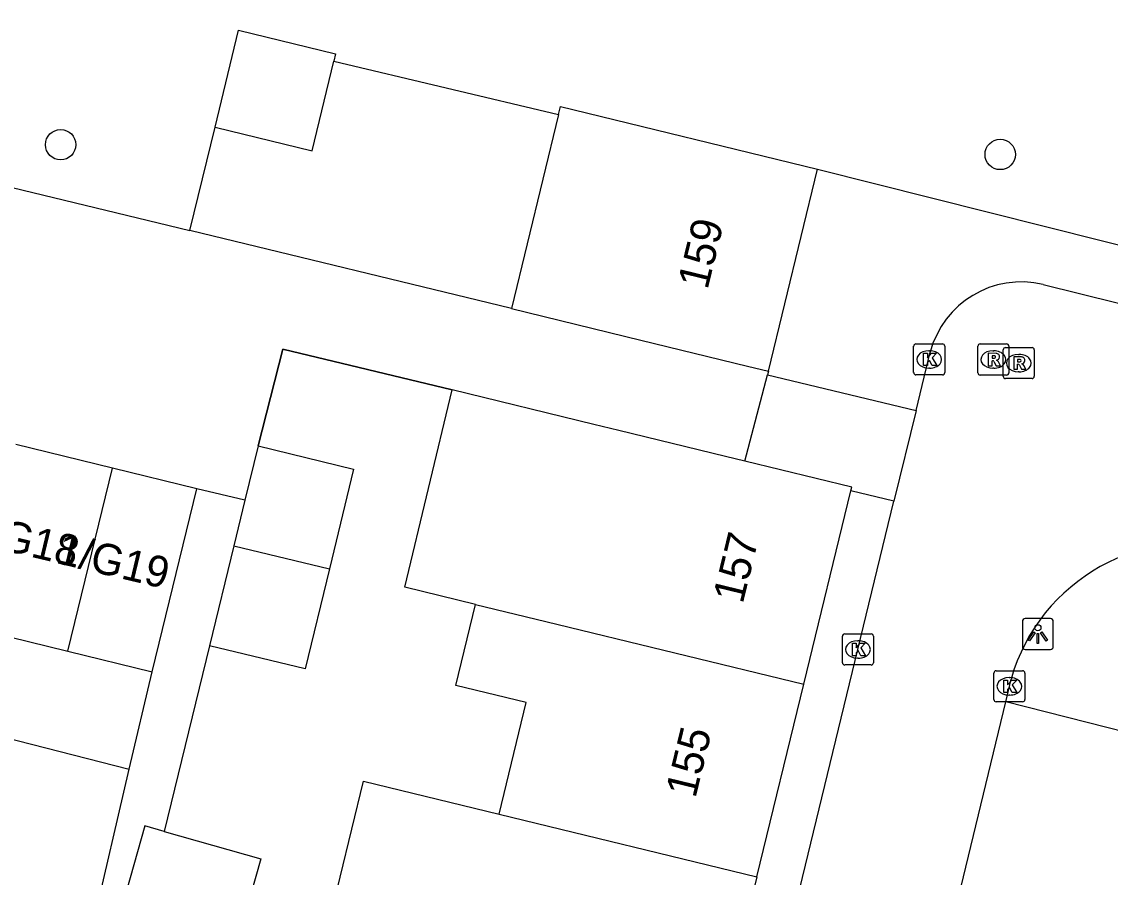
# Model space of a CAD drawing. Extents: x 162812 to 163818, y 381639 to 382470.
# Drawn here: x 163631 to 163666.05, y 382274.67 to 382302.23 of the extents above; entities that cross this region are included whole.
import ezdxf

# ---------------------------------------------------------------- set-up
doc = ezdxf.new("R2010")
doc.units = 0
for name, color, linetype in [('IMGEO_Boom', 7, 'Continuous'), ('IMGEO_Gemengd_bos', 7, 'Continuous'), ('IMGEO_Groenvoorziening', 7, 'Continuous'), ('IMGEO_Kolk', 7, 'Continuous'), ('IMGEO_Lichtpunt', 7, 'Continuous'), ('IMGEO_Muur', 7, 'Continuous'), ('IMGEO_Pand', 7, 'Continuous'), ('IMGEO_Pand_nummerreeks', 7, 'Continuous'), ('IMGEO_Rijbaan_lokaal_open', 7, 'Continuous'), ('IMGEO_Rioolput', 7, 'Continuous'), ('IMGEO_Voetpad_open', 7, 'Continuous')]:
    doc.layers.add(name, color=color, linetype=linetype)

msp = doc.modelspace()

# ---------------------------------------------------------------- linework, layer by layer
at = {"layer": 'IMGEO_Boom'}
for centre in [(163632.249, 382298.267), (163662.509, 382297.952)]:
    msp.add_circle(centre, 0.489, dxfattribs=at)
at = {"layer": 'IMGEO_Gemengd_bos'}
for points in [[(163641.048, 382300.96), (163648.287, 382299.241)], [(163636.405, 382295.498), (163637.222, 382298.834)]]:
    msp.add_lwpolyline(points, dxfattribs=at)
at = {"layer": 'IMGEO_Groenvoorziening'}
msp.add_lwpolyline([(163674.435, 382277.337), (163662.686, 382280.32)], dxfattribs=at)
at = {"layer": 'IMGEO_Kolk'}
for p, q in [((163659.722, 382290.924), (163659.722, 382291.776)), ((163659.797, 382291.85), (163660.649, 382291.85)), ((163660.723, 382291.776), (163660.723, 382290.924)), ((163660.21, 382291.63), (163660.235, 382291.63)), ((163660.233, 382291.07), (163660.208, 382291.07)), ((163660.649, 382290.85), (163659.797, 382290.85)), ((163657.426, 382281.58), (163657.426, 382282.432)), ((163657.501, 382282.506), (163658.353, 382282.506)), ((163657.914, 382282.286), (163657.939, 382282.286)), ((163658.427, 382282.432), (163658.427, 382281.58)), ((163658.353, 382281.506), (163657.501, 382281.506)), ((163657.937, 382281.726), (163657.912, 382281.726)), ((163662.305, 382280.393), (163662.305, 382281.245)), ((163662.38, 382281.319), (163663.232, 382281.319)), ((163663.306, 382281.245), (163663.306, 382280.393)), ((163662.793, 382281.099), (163662.818, 382281.099)), ((163662.816, 382280.539), (163662.791, 382280.539)), ((163663.232, 382280.319), (163662.38, 382280.319))]:
    msp.add_line(p, q, dxfattribs=at)
for points in [[(163659.722, 382290.924), (163659.722, 382291.776)], [(163659.797, 382291.85), (163660.649, 382291.85)], [(163660.723, 382291.776), (163660.723, 382290.924)], [(163660.043, 382291.55), (163660.166, 382291.55), (163660.166, 382291.399), (163660.296, 382291.55), (163660.46, 382291.55), (163660.314, 382291.399), (163660.467, 382291.15), (163660.315, 382291.15), (163660.23, 382291.314), (163660.166, 382291.247), (163660.166, 382291.15), (163660.043, 382291.15), (163660.043, 382291.55)], [(163660.649, 382290.85), (163659.797, 382290.85)], [(163657.426, 382281.58), (163657.426, 382282.432)], [(163657.501, 382282.506), (163658.353, 382282.506)], [(163657.747, 382282.206), (163657.87, 382282.206), (163657.87, 382282.055), (163658, 382282.206), (163658.164, 382282.206), (163658.018, 382282.055), (163658.171, 382281.806), (163658.019, 382281.806), (163657.934, 382281.97), (163657.87, 382281.903), (163657.87, 382281.806), (163657.747, 382281.806), (163657.747, 382282.206)], [(163658.427, 382282.432), (163658.427, 382281.58)], [(163658.353, 382281.506), (163657.501, 382281.506)], [(163662.305, 382280.393), (163662.305, 382281.245)], [(163662.38, 382281.319), (163663.232, 382281.319)], [(163663.306, 382281.245), (163663.306, 382280.393)], [(163662.626, 382281.019), (163662.749, 382281.019), (163662.749, 382280.868), (163662.879, 382281.019), (163663.043, 382281.019), (163662.897, 382280.868), (163663.05, 382280.619), (163662.898, 382280.619), (163662.813, 382280.783), (163662.749, 382280.716), (163662.749, 382280.619), (163662.626, 382280.619), (163662.626, 382281.019)], [(163663.232, 382280.319), (163662.38, 382280.319)]]:
    msp.add_lwpolyline(points, dxfattribs=at)
for centre, start, end in [((163659.799, 382291.774), 91.552, 178.448), ((163659.799, 382291.774), 91.552, 178.448), ((163660.647, 382291.774), 1.552, 88.448), ((163660.647, 382291.774), 1.552, 88.448), ((163659.799, 382290.926), 181.552, 268.448), ((163659.799, 382290.926), 181.552, 268.448), ((163660.647, 382290.926), 271.552, 358.448), ((163660.647, 382290.926), 271.552, 358.448), ((163657.503, 382282.43), 91.552, 178.448), ((163657.503, 382282.43), 91.552, 178.448), ((163658.351, 382282.43), 1.552, 88.448), ((163658.351, 382282.43), 1.552, 88.448), ((163657.503, 382281.582), 181.552, 268.448), ((163657.503, 382281.582), 181.552, 268.448), ((163658.351, 382281.582), 271.552, 358.448), ((163658.351, 382281.582), 271.552, 358.448), ((163662.382, 382281.243), 91.552, 178.448), ((163662.382, 382281.243), 91.552, 178.448), ((163663.23, 382281.243), 1.552, 88.448), ((163663.23, 382281.243), 1.552, 88.448), ((163662.382, 382280.395), 181.552, 268.448), ((163662.382, 382280.395), 181.552, 268.448), ((163663.23, 382280.395), 271.552, 358.448), ((163663.23, 382280.395), 271.552, 358.448)]:
    msp.add_arc(centre, 0.0765, start, end, dxfattribs=at)
for centre, major_axis, ratio, start_param, end_param in [((163660.209, 382291.35), (-0.387, 0.002), 0.722429, 4.712389, 7.853982), ((163660.234, 382291.35), (-0.39, 0.002), 0.717154, 1.570796, 4.712389), ((163657.913, 382282.006), (-0.387, 0.002), 0.722429, 4.712389, 7.853982), ((163657.938, 382282.006), (-0.39, 0.002), 0.717154, 1.570796, 4.712389), ((163662.792, 382280.819), (-0.387, 0.002), 0.722429, 4.712389, 7.853982), ((163662.817, 382280.819), (-0.39, 0.002), 0.717154, 1.570796, 4.712389)]:
    msp.add_ellipse(centre, major_axis=major_axis, ratio=ratio, start_param=start_param, end_param=end_param, dxfattribs=at)
at = {"layer": 'IMGEO_Lichtpunt'}
for p, q in [((163663.223, 382282.906), (163663.223, 382282.099)), ((163663.223, 382282.906), (163663.223, 382282.099)), ((163664.125, 382283.001), (163663.317, 382283.001)), ((163664.125, 382283.001), (163663.317, 382283.001)), ((163664.219, 382282.099), (163664.219, 382282.906)), ((163664.219, 382282.099), (163664.219, 382282.906)), ((163663.317, 382282.005), (163664.125, 382282.005)), ((163663.317, 382282.005), (163664.125, 382282.005))]:
    msp.add_line(p, q, dxfattribs=at)
for points in [[(163663.597, 382282.57), (163663.636, 382282.542), (163663.448, 382282.28), (163663.41, 382282.307), (163663.597, 382282.57)], [(163663.809, 382282.542), (163663.847, 382282.569), (163664.034, 382282.307), (163663.995, 382282.279), (163663.809, 382282.542)], [(163663.699, 382282.522), (163663.746, 382282.522), (163663.746, 382282.2), (163663.699, 382282.2), (163663.699, 382282.522)]]:
    msp.add_lwpolyline(points, dxfattribs=at)
msp.add_circle((163663.722, 382282.704), 0.0994, dxfattribs=at)
for centre, start, end in [((163663.317, 382282.906), 90, 180), ((163663.317, 382282.906), 90, 180), ((163664.125, 382282.906), 0, 90), ((163664.125, 382282.906), 0, 90), ((163663.317, 382282.099), 180, 270), ((163663.317, 382282.099), 180, 270), ((163664.125, 382282.099), 270, 0), ((163664.125, 382282.099), 270, 360)]:
    msp.add_arc(centre, 0.0946, start, end, dxfattribs=at)
at = {"layer": 'IMGEO_Muur'}
msp.add_lwpolyline([(163638.61, 382288.565), (163639.407, 382291.675), (163644.856, 382290.372)], dxfattribs=at)
at = {"layer": 'IMGEO_Pand'}
for points in [[(163637.222, 382298.834), (163637.98, 382301.952), (163641.104, 382301.192), (163641.048, 382300.96)], [(163637.222, 382298.834), (163640.345, 382298.074), (163641.048, 382300.96)], [(163648.287, 382299.241), (163648.348, 382299.493), (163656.625, 382297.479)], [(163648.287, 382299.241), (163646.765, 382292.987)], [(163655.042, 382290.973), (163656.625, 382297.479)], [(163646.765, 382292.987), (163650.937, 382291.972), (163654.372, 382291.136), (163655.042, 382290.973)], [(163645.609, 382283.459), (163643.339, 382284.012), (163644.856, 382290.372)], [(163654.289, 382288.073), (163653.664, 382288.225), (163650.229, 382289.06), (163649.425, 382289.256), (163644.856, 382290.372)], [(163633.924, 382287.847), (163630.806, 382288.61)], [(163638.61, 382288.565), (163638.185, 382286.819)], [(163638.61, 382288.565), (163641.685, 382287.817), (163640.903, 382284.602)], [(163632.483, 382281.954), (163633.924, 382287.847)], [(163636.636, 382287.183), (163633.924, 382287.847)], [(163657.7, 382287.116), (163657.729, 382287.236), (163654.289, 382288.073)], [(163635.194, 382281.291), (163636.636, 382287.183)], [(163656.184, 382280.885), (163657.7, 382287.116)], [(163638.185, 382286.819), (163637.828, 382285.35)], [(163637.828, 382285.35), (163637.044, 382282.127)], [(163637.828, 382285.35), (163640.903, 382284.602)], [(163640.903, 382284.602), (163640.119, 382281.379), (163637.044, 382282.127)], [(163646.372, 382276.702), (163647.245, 382280.293), (163644.973, 382280.847), (163645.609, 382283.459)], [(163645.609, 382283.459), (163647.88, 382282.905), (163656.184, 382280.885)], [(163629.364, 382282.718), (163632.483, 382281.954)], [(163632.483, 382281.954), (163635.194, 382281.291)], [(163634.46, 382278.15), (163635.194, 382281.291)], [(163654.675, 382274.682), (163656.184, 382280.885)], [(163628.611, 382279.642), (163634.46, 382278.15)], [(163641.589, 382271.296), (163640.495, 382271.577), (163642, 382277.766), (163646.372, 382276.702)], [(163646.372, 382276.702), (163654.675, 382274.682)], [(163635.585, 382276.144), (163634.965, 382276.32), (163634.137, 382273.394), (163634.832, 382273.197)], [(163635.585, 382276.144), (163638.695, 382275.264), (163637.866, 382272.338), (163634.832, 382273.197)], [(163654.675, 382274.682), (163653.166, 382268.479)]]:
    msp.add_lwpolyline(points, dxfattribs=at)
at = {"layer": 'IMGEO_Rijbaan_lokaal_open'}
for points in [[(163586.764, 382307.529), (163636.405, 382295.498)], [(163646.765, 382292.987), (163636.405, 382295.498)], [(163663.893, 382293.766), (163679.533, 382289.887)], [(163644.856, 382290.372), (163639.407, 382291.675), (163638.61, 382288.565)], [(163659.798, 382289.705), (163660.253, 382291.579)], [(163655.042, 382290.973), (163655.011, 382290.853)], [(163654.289, 382288.073), (163655.011, 382290.853)], [(163659.798, 382289.705), (163659.088, 382286.788)], [(163638.185, 382286.819), (163636.636, 382287.183)], [(163651.867, 382257.055), (163659.088, 382286.788)], [(163662.686, 382280.32), (163662.859, 382281.052)], [(163659.878, 382268.693), (163662.686, 382280.32)]]:
    msp.add_lwpolyline(points, dxfattribs=at)
for centre, radius, start, end in [((163663.192, 382290.81), 3.038, 76.6531, 165.3438), ((163668.691, 382279.381), 6.066, 344.7024, 164.0062)]:
    msp.add_arc(centre, radius, start, end, dxfattribs=at)
at = {"layer": 'IMGEO_Rioolput'}
for p, q in [((163661.789, 382290.921), (163661.789, 382291.773)), ((163661.864, 382291.847), (163662.716, 382291.847)), ((163662.607, 382290.806), (163662.607, 382291.658)), ((163662.682, 382291.732), (163663.534, 382291.732)), ((163662.79, 382291.773), (163662.79, 382290.921)), ((163663.608, 382291.658), (163663.608, 382290.806)), ((163662.277, 382291.627), (163662.302, 382291.627)), ((163663.095, 382291.512), (163663.12, 382291.512)), ((163662.3, 382291.067), (163662.275, 382291.067)), ((163663.118, 382290.952), (163663.093, 382290.952)), ((163662.716, 382290.847), (163661.864, 382290.847)), ((163663.534, 382290.732), (163662.682, 382290.732))]:
    msp.add_line(p, q, dxfattribs=at)
for points in [[(163661.789, 382290.921), (163661.789, 382291.773)], [(163661.864, 382291.847), (163662.716, 382291.847)], [(163662.607, 382290.806), (163662.607, 382291.658)], [(163662.682, 382291.732), (163663.534, 382291.732)], [(163662.79, 382291.773), (163662.79, 382290.921)], [(163663.608, 382291.658), (163663.608, 382290.806)], [(163662.378, 382291.545), (163662.126, 382291.547), (163662.126, 382291.147)], [(163662.126, 382291.147), (163662.25, 382291.147), (163662.25, 382291.309), (163662.261, 382291.309)], [(163662.304, 382291.466), (163662.25, 382291.466), (163662.25, 382291.385)], [(163662.25, 382291.385), (163662.302, 382291.385)], [(163663.196, 382291.43), (163662.944, 382291.432), (163662.944, 382291.032)], [(163663.122, 382291.351), (163663.068, 382291.351), (163663.068, 382291.27)], [(163662.308, 382291.28), (163662.379, 382291.147), (163662.519, 382291.147), (163662.454, 382291.273)], [(163662.944, 382291.032), (163663.068, 382291.032), (163663.068, 382291.194), (163663.079, 382291.194)], [(163663.068, 382291.27), (163663.12, 382291.27)], [(163663.126, 382291.165), (163663.197, 382291.032), (163663.337, 382291.032), (163663.272, 382291.158)], [(163662.716, 382290.847), (163661.864, 382290.847)], [(163663.534, 382290.732), (163662.682, 382290.732)]]:
    msp.add_lwpolyline(points, dxfattribs=at)
for centre, radius, start, end in [((163661.866, 382291.771), 0.0765, 91.552, 178.448), ((163661.866, 382291.771), 0.0765, 91.552, 178.448), ((163662.684, 382291.656), 0.0765, 91.552, 178.448), ((163662.684, 382291.656), 0.0765, 91.552, 178.448), ((163662.714, 382291.771), 0.0765, 1.552, 88.448), ((163662.714, 382291.771), 0.0765, 1.552, 88.448), ((163663.532, 382291.656), 0.0765, 1.552, 88.448), ((163663.532, 382291.656), 0.0765, 1.552, 88.448), ((163662.26, 382291.256), 0.0533, 26.0293, 88.6989), ((163662.286, 382291.574), 0.19, 274.7715, 282.9687), ((163662.31, 382291.37), 0.0964, 77.0061, 93.1865), ((163662.324, 382291.427), 0.0378, 276.6634, 79.6772), ((163662.377, 382291.435), 0.109, 350.3612, 89.416), ((163662.375, 382291.435), 0.112, 277.5842, 350.9817), ((163662.359, 382291.22), 0.108, 29.5134, 73.7905), ((163663.128, 382291.255), 0.0964, 77.0061, 93.1865), ((163663.142, 382291.312), 0.0378, 276.6634, 79.6772), ((163663.195, 382291.32), 0.109, 350.3612, 89.416), ((163663.193, 382291.32), 0.112, 277.5842, 350.9817), ((163663.078, 382291.141), 0.0533, 26.0293, 88.6989), ((163663.104, 382291.459), 0.19, 274.7715, 282.9687), ((163663.177, 382291.105), 0.108, 29.5134, 73.7905), ((163661.866, 382290.923), 0.0765, 181.552, 268.448), ((163661.866, 382290.923), 0.0765, 181.552, 268.448), ((163662.684, 382290.808), 0.0765, 181.552, 268.448), ((163662.684, 382290.808), 0.0765, 181.552, 268.448), ((163662.714, 382290.923), 0.0765, 271.552, 358.448), ((163662.714, 382290.923), 0.0765, 271.552, 358.448), ((163663.532, 382290.808), 0.0765, 271.552, 358.448), ((163663.532, 382290.808), 0.0765, 271.552, 358.448)]:
    msp.add_arc(centre, radius, start, end, dxfattribs=at)
for centre, major_axis, ratio, start_param, end_param in [((163662.276, 382291.347), (-0.387, 0.002), 0.722429, 4.712389, 7.853982), ((163662.301, 382291.347), (-0.39, 0.002), 0.717154, 1.570796, 4.712389), ((163663.094, 382291.232), (-0.387, 0.002), 0.722429, 4.712389, 7.853982), ((163663.119, 382291.232), (-0.39, 0.002), 0.717154, 1.570796, 4.712389)]:
    msp.add_ellipse(centre, major_axis=major_axis, ratio=ratio, start_param=start_param, end_param=end_param, dxfattribs=at)
at = {"layer": 'IMGEO_Voetpad_open'}
for points in [[(163656.625, 382297.479), (163687.83, 382289.624)], [(163655.011, 382290.853), (163659.798, 382289.705)], [(163659.088, 382286.788), (163657.7, 382287.116)], [(163637.044, 382282.127), (163635.585, 382276.144)], [(163633.282, 382273.106), (163634.46, 382278.15)]]:
    msp.add_lwpolyline(points, dxfattribs=at)

# ---------------------------------------------------------------- texts
at = {"layer": 'IMGEO_Pand_nummerreeks'}
for s, rotation, p in [('159', 76.3249, (163653.081, 382293.571)), ('1/G18', 346.573, (163629.156, 382285.5)), ('1/G19', 346.573, (163632.063, 382284.8)), ('157', 76.3294, (163654.215, 382283.45)), ('155', 76.3294, (163652.692, 382277.189))]:
    msp.add_text(s, height=1, rotation=rotation, dxfattribs=at).set_placement(p)

doc.saveas('drawing.dxf')
